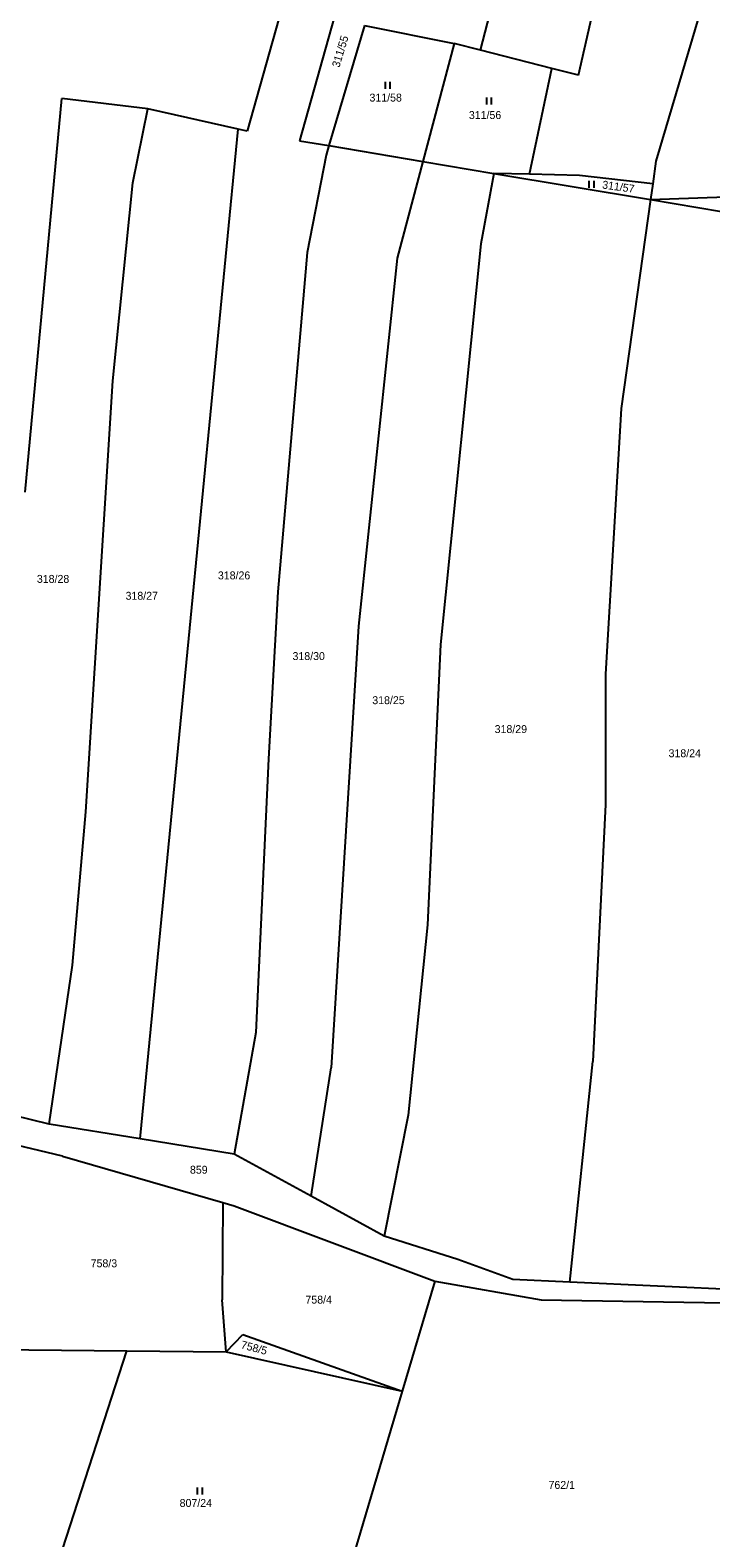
# Model space of a CAD drawing. Extents: x -791032 to -787751, y -1106872 to -1104403.
# Drawn here: x -790078.4 to -789932.2, y -1105545 to -1105221.6 of the extents above; entities that cross this region are included whole.
import ezdxf

# ---------------------------------------------------------------- set-up
doc = ezdxf.new("R2010")
doc.units = 0
for name, color, linetype in [('Vrstva 1', 7, 'Continuous'), ('Vrstva 14', 7, 'Continuous'), ('Vrstva 23', 7, 'Continuous')]:
    doc.layers.add(name, color=color, linetype=linetype)

msp = doc.modelspace()

# ---------------------------------------------------------------- linework, layer by layer
at = {"layer": 'Vrstva 1'}
for p, q in [((-789960.6, -1105231.27), (-789948.68, -1105178.64)), ((-789924.66, -1105184.6), (-789943.99, -1105249.71)), ((-790019.99, -1105201.21), (-790031.74, -1105243.29)), ((-790008.58, -1105202.74), (-790020.55, -1105245.32)), ((-789981.65, -1105225.91), (-789976.69, -1105206.5)), ((-790006.56, -1105220.61), (-790014.21, -1105246.38)), ((-790006.56, -1105220.61), (-789987.29, -1105224.48)), ((-789987.29, -1105224.48), (-789994.03, -1105249.77)), ((-789981.65, -1105225.91), (-789987.29, -1105224.48)), ((-789966.33, -1105229.81), (-789981.65, -1105225.91)), ((-789971.11, -1105252.52), (-789966.33, -1105229.81)), ((-789960.6, -1105231.27), (-789966.33, -1105229.81)), ((-790079.47, -1105320.71), (-790071.59, -1105236.3)), ((-790053.12, -1105238.51), (-790071.59, -1105236.3)), ((-790056.35, -1105254.35), (-790053.12, -1105238.51)), ((-790033.73, -1105242.84), (-790053.12, -1105238.51)), ((-790044.31, -1105352.13), (-790033.73, -1105242.84)), ((-790031.74, -1105243.29), (-790033.73, -1105242.84)), ((-790020.55, -1105245.32), (-790014.21, -1105246.38)), ((-790014.21, -1105246.38), (-790014.82, -1105248.42)), ((-790014.21, -1105246.38), (-789994.03, -1105249.77)), ((-790014.82, -1105248.42), (-790018.85, -1105269.33)), ((-789994.03, -1105249.77), (-789999.56, -1105270.5)), ((-789994.03, -1105249.77), (-789978.78, -1105252.33)), ((-789943.99, -1105249.71), (-789944.68, -1105254.61)), ((-789978.78, -1105252.33), (-789981.58, -1105267.47)), ((-789971.11, -1105252.52), (-789978.78, -1105252.33)), ((-789978.78, -1105252.33), (-789945.15, -1105257.97)), ((-789960.43, -1105252.79), (-789971.11, -1105252.52)), ((-789944.68, -1105254.61), (-789960.43, -1105252.79)), ((-790060.65, -1105296.83), (-790056.35, -1105254.35)), ((-789944.68, -1105254.61), (-789945.15, -1105257.97)), ((-789945.15, -1105257.97), (-789951.45, -1105302.74)), ((-789945.15, -1105257.97), (-789920.1, -1105257.09)), ((-789945.15, -1105257.97), (-789910.66, -1105263.75)), ((-789981.58, -1105267.47), (-789990.24, -1105353.41)), ((-790018.85, -1105269.33), (-790025.17, -1105342.12)), ((-789999.56, -1105270.5), (-790007.84, -1105349.43)), ((-790066.4, -1105389.28), (-790060.65, -1105296.83)), ((-789951.45, -1105302.74), (-789954.81, -1105359.78)), ((-790025.17, -1105342.12), (-790027.17, -1105377.95)), ((-790007.84, -1105349.43), (-790013.73, -1105444.21)), ((-790054.71, -1105459.45), (-790044.31, -1105352.13)), ((-789990.24, -1105353.41), (-789993.07, -1105413.52)), ((-789954.81, -1105359.78), (-789954.84, -1105387.73)), ((-790027.17, -1105377.95), (-790029.94, -1105436.59)), ((-789954.84, -1105387.73), (-789957.52, -1105442.86)), ((-790069.24, -1105422.18), (-790066.4, -1105389.28)), ((-789993.07, -1105413.52), (-789997.21, -1105454.33)), ((-790074.3, -1105456.25), (-790069.24, -1105422.18)), ((-790029.94, -1105436.59), (-790034.53, -1105462.74)), ((-789962.46, -1105490.15), (-789957.52, -1105442.86)), ((-790018.05, -1105471.72), (-790013.73, -1105444.21)), ((-790074.3, -1105456.25), (-790089.77, -1105452.53)), ((-790054.71, -1105459.45), (-790074.3, -1105456.25)), ((-789997.21, -1105454.33), (-790002.35, -1105480.28)), ((-790034.53, -1105462.74), (-790054.71, -1105459.45)), ((-790071.4, -1105463.13), (-790081.33, -1105460.77)), ((-790071.4, -1105463.13), (-790036.99, -1105473.08)), ((-790018.05, -1105471.72), (-790034.53, -1105462.74)), ((-790002.35, -1105480.28), (-790018.05, -1105471.72)), ((-790036.99, -1105473.08), (-790037.16, -1105493.97)), ((-790036.99, -1105473.08), (-790034.55, -1105473.79)), ((-790034.55, -1105473.79), (-789991.44, -1105489.93)), ((-789986.55, -1105485.28), (-790002.35, -1105480.28)), ((-789974.75, -1105489.59), (-789986.55, -1105485.28)), ((-789991.44, -1105489.93), (-789998.48, -1105513.58)), ((-789991.44, -1105489.93), (-789968.63, -1105493.94)), ((-789962.46, -1105490.15), (-789974.75, -1105489.59)), ((-789924.58, -1105491.88), (-789962.46, -1105490.15)), ((-790036.28, -1105505.13), (-790037.16, -1105493.97)), ((-789968.63, -1105493.94), (-789911.33, -1105494.89)), ((-790036.28, -1105505.13), (-790032.71, -1105501.4)), ((-790032.71, -1105501.4), (-789998.48, -1105513.58)), ((-790091.61, -1105504.55), (-790057.64, -1105504.91)), ((-790077.28, -1105565.65), (-790057.64, -1105504.91)), ((-790057.64, -1105504.91), (-790036.28, -1105505.13)), ((-790036.28, -1105505.13), (-789998.48, -1105513.58)), ((-789998.48, -1105513.58), (-790012.28, -1105559.93))]:
    msp.add_line(p, q, dxfattribs=at)
at = {"layer": 'Vrstva 23'}
for p, q in [((-790002.1, -1105234.23), (-790002.1, -1105232.73)), ((-790001.1, -1105232.73), (-790001.1, -1105234.23)), ((-789980.34, -1105237.56), (-789980.34, -1105236.06)), ((-789979.34, -1105236.06), (-789979.34, -1105237.56)), ((-789958.31, -1105255.4), (-789958.31, -1105253.9)), ((-789957.31, -1105253.9), (-789957.31, -1105255.4)), ((-790042.42, -1105535.69), (-790042.42, -1105534.19)), ((-790041.42, -1105534.19), (-790041.42, -1105535.69))]:
    msp.add_line(p, q, dxfattribs=at)

# ---------------------------------------------------------------- texts
at = {"layer": 'Vrstva 14'}
for s, rotation, p in [('311/55', 73.25622, (-790011.983, -1105229.747)), ('311/57', 351.98757, (-789955.612, -1105255.553)), ('758/5', 345.31047, (-790033.242, -1105504.342))]:
    msp.add_text(s, height=1.7, rotation=rotation, dxfattribs=at).set_placement(p)
for s, p in [('311/58', (-790005.502, -1105236.93)), ('311/56', (-789984.163, -1105240.67)), ('318/28', (-790076.923, -1105340.17)), ('318/26', (-790038.053, -1105339.42)), ('318/27', (-790057.879, -1105343.79)), ('318/30', (-790022.032, -1105356.73)), ('318/25', (-790004.899, -1105366.19)), ('318/29', (-789978.623, -1105372.39)), ('318/24', (-789941.279, -1105377.57)), ('859', (-790044.053, -1105466.91)), ('758/3', (-790065.373, -1105486.98)), ('758/4', (-790019.258, -1105494.77)), ('762/1', (-789967.06, -1105534.52)), ('807/24', (-790046.271, -1105538.39))]:
    msp.add_text(s, height=1.7, dxfattribs=at).set_placement(p)

doc.saveas('drawing.dxf')
